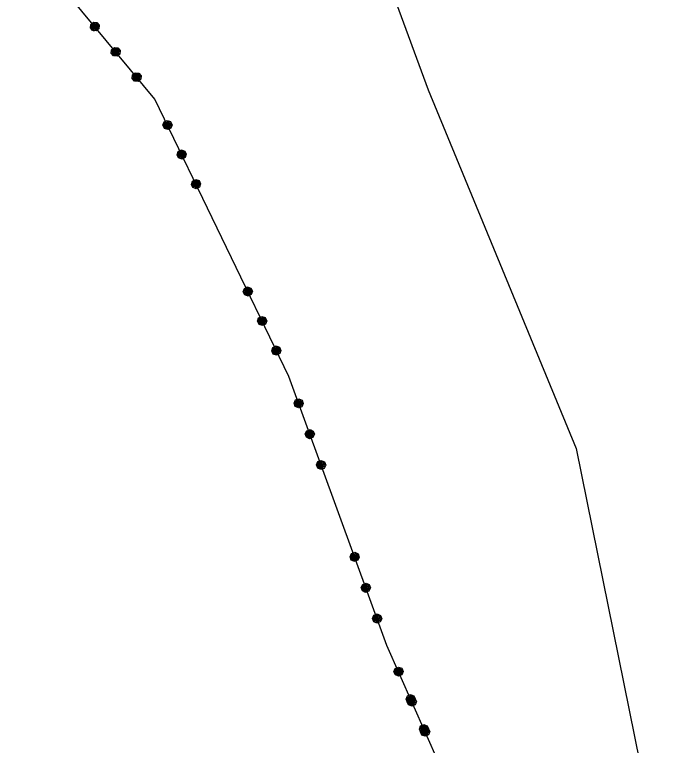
# Model space of a CAD drawing. Extents: x -266179 to -264727, y -1243225 to -1241702.
# Drawn here: x -265901.7 to -265852.1, y -1242949.9 to -1242894 of the extents above; entities that cross this region are included whole.
import ezdxf

# ---------------------------------------------------------------- set-up
doc = ezdxf.new("R2010")
doc.units = 0
for name, color, linetype in [('Vrstva 1', 7, 'Continuous'), ('Vrstva 19', 7, 'Continuous'), ('Vrstva 21', 7, 'Continuous')]:
    doc.layers.add(name, color=color, linetype=linetype)

msp = doc.modelspace()

# ---------------------------------------------------------------- linework, layer by layer
at = {"layer": 'Vrstva 1'}
for p, q in [((-265876.79, -1242881.61), (-265870.11, -1242899.75)), ((-265891, -1242900.46), (-265901.73, -1242887.53)), ((-265870.11, -1242899.75), (-265858.8, -1242927.16)), ((-265880.77, -1242921.66), (-265891, -1242900.46)), ((-265873.27, -1242942.24), (-265880.77, -1242921.66)), ((-265858.8, -1242927.16), (-265852.13, -1242960.04)), ((-265868.53, -1242952.93), (-265873.27, -1242942.24))]:
    msp.add_line(p, q, dxfattribs=at)
at = {"layer": 'Vrstva 19'}
for p, q in [((-265891, -1242900.46), (-265901.73, -1242887.53)), ((-265880.77, -1242921.66), (-265891, -1242900.46)), ((-265873.27, -1242942.24), (-265880.77, -1242921.66)), ((-265868.53, -1242952.93), (-265873.27, -1242942.24))]:
    msp.add_line(p, q, dxfattribs=at)
for points in [[(-265895.939, -1242895.007), (-265895.914, -1242894.74), (-265895.706, -1242894.567), (-265895.439, -1242894.592), (-265895.266, -1242894.8), (-265895.291, -1242895.068), (-265895.499, -1242895.24), (-265895.767, -1242895.215), (-265895.939, -1242895.007), (-265895.883, -1242895.013), (-265895.73, -1242895.197), (-265895.63, -1242895.192), (-265895.872, -1242894.9), (-265895.862, -1242894.787), (-265895.53, -1242895.188), (-265895.468, -1242895.137), (-265895.8, -1242894.736), (-265895.739, -1242894.685), (-265895.407, -1242895.086), (-265895.339, -1242895.042), (-265895.671, -1242894.642), (-265895.583, -1242894.622), (-265895.322, -1242894.937), (-265895.292, -1242894.848), (-265895.445, -1242894.663)], [(-265894.337, -1242896.94), (-265894.312, -1242896.672), (-265894.104, -1242896.5), (-265893.837, -1242896.525), (-265893.664, -1242896.733), (-265893.689, -1242897), (-265893.897, -1242897.172), (-265894.165, -1242897.147), (-265894.337, -1242896.94), (-265894.3, -1242896.922), (-265894.147, -1242897.107), (-265894.034, -1242897.117), (-265894.289, -1242896.809), (-265894.279, -1242896.697), (-265893.921, -1242897.128), (-265893.86, -1242897.077), (-265894.217, -1242896.645), (-265894.156, -1242896.594), (-265893.798, -1242897.026), (-265893.737, -1242896.974), (-265894.094, -1242896.543), (-265893.981, -1242896.554), (-265893.726, -1242896.862), (-265893.716, -1242896.749), (-265893.869, -1242896.564)], [(-265892.735, -1242898.872), (-265892.71, -1242898.604), (-265892.502, -1242898.432), (-265892.235, -1242898.457), (-265892.062, -1242898.665), (-265892.087, -1242898.932), (-265892.295, -1242899.105), (-265892.563, -1242899.08), (-265892.735, -1242898.872), (-265892.711, -1242898.839), (-265892.558, -1242899.023), (-265892.445, -1242899.034), (-265892.7, -1242898.726), (-265892.677, -1242898.629), (-265892.332, -1242899.045), (-265892.271, -1242898.993), (-265892.609, -1242898.585), (-265892.554, -1242898.527), (-265892.215, -1242898.935), (-265892.154, -1242898.884), (-265892.492, -1242898.476), (-265892.399, -1242898.463), (-265892.124, -1242898.794), (-265892.107, -1242898.689), (-265892.286, -1242898.474)], [(-265890.396, -1242902.445), (-265890.308, -1242902.191), (-265890.065, -1242902.074), (-265889.811, -1242902.163), (-265889.694, -1242902.406), (-265889.782, -1242902.659), (-265890.026, -1242902.777), (-265890.279, -1242902.688), (-265890.396, -1242902.445), (-265890.343, -1242902.463), (-265890.239, -1242902.68), (-265890.141, -1242902.699), (-265890.306, -1242902.357), (-265890.268, -1242902.25), (-265890.043, -1242902.718), (-265889.97, -1242902.684), (-265890.196, -1242902.215), (-265890.124, -1242902.18), (-265889.898, -1242902.649), (-265889.822, -1242902.623), (-265890.048, -1242902.155), (-265889.958, -1242902.156), (-265889.78, -1242902.525), (-265889.73, -1242902.445), (-265889.834, -1242902.229)], [(-265889.306, -1242904.706), (-265889.218, -1242904.452), (-265888.975, -1242904.335), (-265888.721, -1242904.424), (-265888.604, -1242904.667), (-265888.692, -1242904.92), (-265888.936, -1242905.038), (-265889.189, -1242904.949), (-265889.306, -1242904.706), (-265889.266, -1242904.697), (-265889.162, -1242904.914), (-265889.055, -1242904.951), (-265889.229, -1242904.591), (-265889.191, -1242904.484), (-265888.948, -1242904.988), (-265888.876, -1242904.954), (-265889.119, -1242904.449), (-265889.047, -1242904.414), (-265888.804, -1242904.919), (-265888.732, -1242904.884), (-265888.975, -1242904.38), (-265888.868, -1242904.417), (-265888.695, -1242904.777), (-265888.657, -1242904.67), (-265888.762, -1242904.454)], [(-265888.216, -1242906.967), (-265888.128, -1242906.713), (-265887.885, -1242906.596), (-265887.631, -1242906.685), (-265887.514, -1242906.928), (-265887.602, -1242907.181), (-265887.846, -1242907.299), (-265888.099, -1242907.21), (-265888.216, -1242906.967), (-265888.185, -1242906.94), (-265888.081, -1242907.157), (-265887.974, -1242907.194), (-265888.147, -1242906.834), (-265888.101, -1242906.745), (-265887.867, -1242907.231), (-265887.795, -1242907.197), (-265888.025, -1242906.719), (-265887.957, -1242906.675), (-265887.727, -1242907.153), (-265887.655, -1242907.118), (-265887.885, -1242906.641), (-265887.792, -1242906.651), (-265887.605, -1242907.038), (-265887.563, -1242906.94), (-265887.685, -1242906.688)], [(-265884.252, -1242915.179), (-265884.163, -1242914.925), (-265883.92, -1242914.808), (-265883.666, -1242914.897), (-265883.549, -1242915.14), (-265883.637, -1242915.394), (-265883.881, -1242915.511), (-265884.134, -1242915.422), (-265884.252, -1242915.179), (-265884.198, -1242915.198), (-265884.094, -1242915.414), (-265883.996, -1242915.433), (-265884.161, -1242915.091), (-265884.124, -1242914.984), (-265883.898, -1242915.452), (-265883.826, -1242915.418), (-265884.051, -1242914.949), (-265883.979, -1242914.914), (-265883.754, -1242915.383), (-265883.677, -1242915.357), (-265883.903, -1242914.889), (-265883.814, -1242914.89), (-265883.636, -1242915.259), (-265883.585, -1242915.18), (-265883.689, -1242914.963)], [(-265883.162, -1242917.44), (-265883.073, -1242917.186), (-265882.83, -1242917.069), (-265882.576, -1242917.158), (-265882.459, -1242917.401), (-265882.548, -1242917.655), (-265882.791, -1242917.772), (-265883.044, -1242917.683), (-265883.162, -1242917.44), (-265883.121, -1242917.432), (-265883.017, -1242917.648), (-265882.91, -1242917.685), (-265883.084, -1242917.325), (-265883.047, -1242917.218), (-265882.803, -1242917.722), (-265882.731, -1242917.688), (-265882.975, -1242917.183), (-265882.902, -1242917.148), (-265882.659, -1242917.653), (-265882.587, -1242917.618), (-265882.83, -1242917.114), (-265882.724, -1242917.151), (-265882.55, -1242917.511), (-265882.513, -1242917.405), (-265882.617, -1242917.188)], [(-265882.072, -1242919.701), (-265881.983, -1242919.447), (-265881.74, -1242919.33), (-265881.486, -1242919.419), (-265881.369, -1242919.662), (-265881.458, -1242919.916), (-265881.701, -1242920.033), (-265881.954, -1242919.944), (-265882.072, -1242919.701), (-265882.04, -1242919.675), (-265881.936, -1242919.891), (-265881.829, -1242919.928), (-265882.003, -1242919.568), (-265881.957, -1242919.479), (-265881.722, -1242919.965), (-265881.65, -1242919.931), (-265881.88, -1242919.453), (-265881.813, -1242919.409), (-265881.582, -1242919.887), (-265881.51, -1242919.852), (-265881.74, -1242919.375), (-265881.647, -1242919.385), (-265881.46, -1242919.772), (-265881.418, -1242919.675), (-265881.54, -1242919.422)], [(-265880.368, -1242923.695), (-265880.255, -1242923.452), (-265880.001, -1242923.359), (-265879.757, -1242923.473), (-265879.665, -1242923.727), (-265879.778, -1242923.97), (-265880.032, -1242924.063), (-265880.276, -1242923.949), (-265880.368, -1242923.695), (-265880.317, -1242923.719), (-265880.235, -1242923.945), (-265880.139, -1242923.974), (-265880.269, -1242923.617), (-265880.221, -1242923.514), (-265880.043, -1242924.003), (-265879.968, -1242923.975), (-265880.146, -1242923.487), (-265880.071, -1242923.459), (-265879.893, -1242923.948), (-265879.814, -1242923.93), (-265879.992, -1242923.441), (-265879.903, -1242923.452), (-265879.763, -1242923.837), (-265879.705, -1242923.763), (-265879.787, -1242923.537)], [(-265879.509, -1242926.054), (-265879.396, -1242925.81), (-265879.142, -1242925.718), (-265878.899, -1242925.831), (-265878.806, -1242926.085), (-265878.92, -1242926.329), (-265879.173, -1242926.421), (-265879.417, -1242926.308), (-265879.509, -1242926.054), (-265879.468, -1242926.05), (-265879.386, -1242926.275), (-265879.284, -1242926.323), (-265879.42, -1242925.947), (-265879.373, -1242925.844), (-265879.181, -1242926.371), (-265879.106, -1242926.343), (-265879.298, -1242925.817), (-265879.222, -1242925.79), (-265879.031, -1242926.316), (-265878.956, -1242926.289), (-265879.147, -1242925.762), (-265879.045, -1242925.81), (-265878.908, -1242926.186), (-265878.86, -1242926.083), (-265878.942, -1242925.858)], [(-265878.65, -1242928.412), (-265878.537, -1242928.169), (-265878.283, -1242928.076), (-265878.04, -1242928.19), (-265877.947, -1242928.444), (-265878.061, -1242928.687), (-265878.315, -1242928.78), (-265878.558, -1242928.666), (-265878.65, -1242928.412), (-265878.616, -1242928.389), (-265878.534, -1242928.615), (-265878.432, -1242928.663), (-265878.569, -1242928.287), (-265878.514, -1242928.203), (-265878.329, -1242928.71), (-265878.254, -1242928.683), (-265878.435, -1242928.185), (-265878.364, -1242928.148), (-265878.182, -1242928.646), (-265878.107, -1242928.619), (-265878.288, -1242928.121), (-265878.196, -1242928.14), (-265878.049, -1242928.545), (-265877.998, -1242928.451), (-265878.094, -1242928.188)], [(-265876.087, -1242935.444), (-265875.973, -1242935.2), (-265875.719, -1242935.108), (-265875.476, -1242935.221), (-265875.384, -1242935.475), (-265875.497, -1242935.718), (-265875.751, -1242935.811), (-265875.994, -1242935.697), (-265876.087, -1242935.444), (-265876.035, -1242935.467), (-265875.953, -1242935.693), (-265875.858, -1242935.722), (-265875.988, -1242935.365), (-265875.94, -1242935.262), (-265875.762, -1242935.751), (-265875.687, -1242935.724), (-265875.865, -1242935.235), (-265875.789, -1242935.208), (-265875.612, -1242935.696), (-265875.533, -1242935.678), (-265875.711, -1242935.19), (-265875.622, -1242935.2), (-265875.482, -1242935.585), (-265875.424, -1242935.511), (-265875.506, -1242935.285)], [(-265875.228, -1242937.802), (-265875.114, -1242937.558), (-265874.861, -1242937.466), (-265874.617, -1242937.58), (-265874.525, -1242937.833), (-265874.638, -1242938.077), (-265874.892, -1242938.169), (-265875.136, -1242938.056), (-265875.228, -1242937.802), (-265875.187, -1242937.798), (-265875.105, -1242938.023), (-265875.002, -1242938.071), (-265875.139, -1242937.695), (-265875.091, -1242937.593), (-265874.9, -1242938.119), (-265874.824, -1242938.091), (-265875.016, -1242937.565), (-265874.941, -1242937.538), (-265874.749, -1242938.064), (-265874.674, -1242938.037), (-265874.866, -1242937.511), (-265874.763, -1242937.558), (-265874.626, -1242937.934), (-265874.579, -1242937.832), (-265874.661, -1242937.606)], [(-265874.369, -1242940.161), (-265874.256, -1242939.917), (-265874.002, -1242939.825), (-265873.758, -1242939.938), (-265873.666, -1242940.192), (-265873.779, -1242940.435), (-265874.033, -1242940.528), (-265874.277, -1242940.414), (-265874.369, -1242940.161), (-265874.335, -1242940.137), (-265874.253, -1242940.363), (-265874.15, -1242940.411), (-265874.287, -1242940.035), (-265874.232, -1242939.951), (-265874.048, -1242940.459), (-265873.973, -1242940.431), (-265874.154, -1242939.933), (-265874.082, -1242939.896), (-265873.901, -1242940.394), (-265873.826, -1242940.367), (-265874.007, -1242939.869), (-265873.915, -1242939.889), (-265873.768, -1242940.293), (-265873.716, -1242940.2), (-265873.812, -1242939.936)], [(-265872.731, -1242944.244), (-265872.635, -1242943.993), (-265872.388, -1242943.883), (-265872.137, -1242943.98), (-265872.028, -1242944.227), (-265872.124, -1242944.478), (-265872.371, -1242944.587), (-265872.622, -1242944.49), (-265872.731, -1242944.244), (-265872.678, -1242944.264), (-265872.581, -1242944.483), (-265872.484, -1242944.506), (-265872.638, -1242944.158), (-265872.597, -1242944.053), (-265872.386, -1242944.528), (-265872.313, -1242944.496), (-265872.524, -1242944.02), (-265872.451, -1242943.988), (-265872.24, -1242944.463), (-265872.163, -1242944.44), (-265872.374, -1242943.965), (-265872.284, -1242943.969), (-265872.118, -1242944.344), (-265872.065, -1242944.266), (-265872.162, -1242944.046)], [(-265871.801, -1242946.34), (-265871.705, -1242946.09), (-265871.458, -1242945.98), (-265871.207, -1242946.077), (-265871.098, -1242946.324), (-265871.195, -1242946.575), (-265871.441, -1242946.684), (-265871.692, -1242946.587), (-265871.801, -1242946.34), (-265871.749, -1242946.361), (-265871.651, -1242946.58), (-265871.554, -1242946.603), (-265871.708, -1242946.255), (-265871.667, -1242946.15), (-265871.457, -1242946.625), (-265871.383, -1242946.593), (-265871.594, -1242946.117), (-265871.521, -1242946.085), (-265871.31, -1242946.56), (-265871.233, -1242946.537), (-265871.444, -1242946.062), (-265871.354, -1242946.066), (-265871.188, -1242946.441), (-265871.135, -1242946.362), (-265871.233, -1242946.143)], [(-265871.714, -1242946.538), (-265871.617, -1242946.288), (-265871.371, -1242946.178), (-265871.12, -1242946.275), (-265871.011, -1242946.522), (-265871.107, -1242946.772), (-265871.354, -1242946.882), (-265871.605, -1242946.785), (-265871.714, -1242946.538), (-265871.674, -1242946.531), (-265871.576, -1242946.751), (-265871.471, -1242946.791), (-265871.633, -1242946.426), (-265871.592, -1242946.32), (-265871.365, -1242946.832), (-265871.292, -1242946.8), (-265871.519, -1242946.288), (-265871.446, -1242946.255), (-265871.219, -1242946.767), (-265871.146, -1242946.735), (-265871.373, -1242946.223), (-265871.267, -1242946.264), (-265871.105, -1242946.629), (-265871.064, -1242946.524), (-265871.162, -1242946.304)], [(-265870.784, -1242948.635), (-265870.688, -1242948.384), (-265870.441, -1242948.275), (-265870.19, -1242948.372), (-265870.081, -1242948.619), (-265870.177, -1242948.869), (-265870.424, -1242948.979), (-265870.675, -1242948.882), (-265870.784, -1242948.635), (-265870.744, -1242948.628), (-265870.647, -1242948.847), (-265870.541, -1242948.888), (-265870.703, -1242948.522), (-265870.662, -1242948.417), (-265870.435, -1242948.929), (-265870.362, -1242948.896), (-265870.589, -1242948.385), (-265870.516, -1242948.352), (-265870.289, -1242948.864), (-265870.216, -1242948.832), (-265870.443, -1242948.32), (-265870.337, -1242948.36), (-265870.175, -1242948.726), (-265870.135, -1242948.621), (-265870.232, -1242948.401)], [(-265870.697, -1242948.833), (-265870.6, -1242948.582), (-265870.354, -1242948.473), (-265870.103, -1242948.57), (-265869.993, -1242948.816), (-265870.09, -1242949.067), (-265870.337, -1242949.177), (-265870.588, -1242949.08), (-265870.697, -1242948.833), (-265870.665, -1242948.808), (-265870.567, -1242949.027), (-265870.462, -1242949.068), (-265870.624, -1242948.702), (-265870.575, -1242948.615), (-265870.356, -1242949.108), (-265870.283, -1242949.076), (-265870.498, -1242948.592), (-265870.429, -1242948.55), (-265870.214, -1242949.034), (-265870.141, -1242949.002), (-265870.356, -1242948.518), (-265870.262, -1242948.531), (-265870.088, -1242948.924), (-265870.043, -1242948.828), (-265870.157, -1242948.572)]]:
    msp.add_lwpolyline(points, dxfattribs=at)
at = {"layer": 'Vrstva 21'}
for p, q in [((-265891, -1242900.46), (-265901.73, -1242887.53)), ((-265880.77, -1242921.66), (-265891, -1242900.46)), ((-265873.27, -1242942.24), (-265880.77, -1242921.66)), ((-265868.53, -1242952.93), (-265873.27, -1242942.24))]:
    msp.add_line(p, q, dxfattribs=at)

doc.saveas('drawing.dxf')
